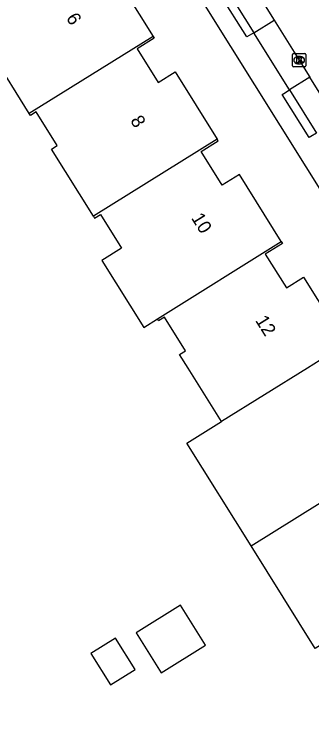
# Model space of a CAD drawing. Extents: x 158838 to 160074, y 386376 to 387776.
# Drawn here: x 159128.3 to 159150.4, y 386972.7 to 387026.3 of the extents above; entities that cross this region are included whole.
import ezdxf

# ---------------------------------------------------------------- set-up
doc = ezdxf.new("R2010")
doc.units = 0
for name, color, linetype in [('IMGEO_Kolk', 7, 'Continuous'), ('IMGEO_Pand', 7, 'Continuous'), ('IMGEO_Pand_nummerreeks', 7, 'Continuous'), ('IMGEO_Rijbaan_lokaal_open', 7, 'Continuous'), ('IMGEO_Voetpad_open', 7, 'Continuous')]:
    doc.layers.add(name, color=color, linetype=linetype)

msp = doc.modelspace()

# ---------------------------------------------------------------- linework, layer by layer
at = {"layer": 'IMGEO_Kolk'}
for p, q in [((159149.044, 387023.409), (159149.896, 387023.409)), ((159148.969, 387022.483), (159148.969, 387023.335)), ((159149.457, 387023.189), (159149.482, 387023.189)), ((159149.97, 387023.335), (159149.97, 387022.483)), ((159149.896, 387022.409), (159149.044, 387022.409)), ((159149.48, 387022.629), (159149.455, 387022.629))]:
    msp.add_line(p, q, dxfattribs=at)
for points in [[(159149.044, 387023.409), (159149.896, 387023.409)], [(159148.969, 387022.483), (159148.969, 387023.335)], [(159149.29, 387023.109), (159149.413, 387023.109), (159149.413, 387022.958), (159149.543, 387023.109), (159149.707, 387023.109), (159149.561, 387022.958), (159149.714, 387022.709), (159149.562, 387022.709), (159149.477, 387022.873), (159149.413, 387022.806), (159149.413, 387022.709), (159149.29, 387022.709), (159149.29, 387023.109)], [(159149.97, 387023.335), (159149.97, 387022.483)], [(159149.896, 387022.409), (159149.044, 387022.409)]]:
    msp.add_lwpolyline(points, dxfattribs=at)
for centre, start, end in [((159149.046, 387023.333), 91.552, 178.448), ((159149.046, 387023.333), 91.552, 178.448), ((159149.894, 387023.333), 1.552, 88.448), ((159149.894, 387023.333), 1.552, 88.448), ((159149.046, 387022.485), 181.552, 268.448), ((159149.046, 387022.485), 181.552, 268.448), ((159149.894, 387022.485), 271.552, 358.448), ((159149.894, 387022.485), 271.552, 358.448)]:
    msp.add_arc(centre, 0.0765, start, end, dxfattribs=at)
for centre, major_axis, ratio, start_param, end_param in [((159149.456, 387022.909), (-0.387, 0.002), 0.722429, 4.712389, 7.853982), ((159149.481, 387022.909), (-0.39, 0.002), 0.717154, 1.570796, 4.712389)]:
    msp.add_ellipse(centre, major_axis=major_axis, ratio=ratio, start_param=start_param, end_param=end_param, dxfattribs=at)
at = {"layer": 'IMGEO_Pand'}
for points in [[(159133.86, 387032.308), (159133.945, 387032.172), (159132.676, 387031.376), (159134.247, 387028.871), (159135.516, 387029.667), (159138.623, 387024.672)], [(159129.421, 387018.932), (159126.688, 387023.31), (159123.675, 387022.257), (159122.014, 387024.922), (159122.54, 387025.25)], [(159138.623, 387024.672), (159129.421, 387018.932)], [(159138.623, 387024.672), (159138.708, 387024.536), (159137.437, 387023.744), (159139, 387021.237), (159140.271, 387022.029), (159143.382, 387017.039)], [(159134.188, 387011.296), (159131.072, 387016.287), (159131.504, 387016.557), (159129.938, 387019.066), (159129.506, 387018.796), (159129.421, 387018.932)], [(159143.382, 387017.039), (159134.188, 387011.296)], [(159148.139, 387009.408), (159145.029, 387014.397), (159143.758, 387013.604), (159142.195, 387016.112), (159143.466, 387016.904), (159143.382, 387017.039)], [(159134.188, 387011.296), (159134.273, 387011.16), (159134.706, 387011.43), (159136.272, 387008.921), (159134.814, 387008.011), (159137.925, 387003.028), (159138.942, 387003.663)], [(159138.942, 387003.663), (159148.139, 387009.408)], [(159148.139, 387009.408), (159148.224, 387009.272), (159146.953, 387008.48), (159148.521, 387005.964), (159149.792, 387006.756), (159152.922, 387001.77)], [(159143.709, 386996.028), (159141.229, 387000), (159140.593, 387001.019), (159141.025, 387001.289), (159139.459, 387003.797), (159139.027, 387003.527), (159138.942, 387003.663)], [(159152.922, 387001.77), (159150.082, 387000), (159143.709, 386996.028)], [(159145.903, 386986.785), (159141.135, 386994.421), (159143.709, 386996.028)], [(159145.903, 386986.785), (159157.671, 386994.13)], [(159153.236, 386980.751), (159150.668, 386979.153), (159145.903, 386986.785)], [(159137.371, 386980.307), (159139.222, 386977.342), (159142.514, 386979.397), (159140.662, 386982.363), (159137.371, 386980.307)], [(159133.992, 386978.764), (159135.446, 386976.434), (159137.289, 386977.585), (159135.834, 386979.914), (159133.992, 386978.764)]]:
    msp.add_lwpolyline(points, dxfattribs=at)
at = {"layer": 'IMGEO_Rijbaan_lokaal_open'}
for points in [[(159145.61, 387029.095), (159147.608, 387025.891)], [(159147.608, 387025.891), (159149.467, 387022.91), (159150.263, 387021.635)], [(159152.266, 387018.429), (159150.263, 387021.635)]]:
    msp.add_lwpolyline(points, dxfattribs=at)
at = {"layer": 'IMGEO_Voetpad_open'}
for points in [[(159113.472, 387073.398), (159120.104, 387062.784), (159127.342, 387051.2), (159176.412, 386972.666)], [(159146.094, 387024.947), (159145.588, 387024.632), (159143.587, 387027.834), (159143.674, 387027.888), (159144.098, 387028.152)], [(159144.098, 387028.152), (159146.094, 387024.947)], [(159146.094, 387024.947), (159147.608, 387025.891)], [(159148.759, 387020.696), (159146.094, 387024.947)], [(159150.263, 387021.635), (159148.759, 387020.696)], [(159150.753, 387017.484), (159150.329, 387017.221), (159150.222, 387017.154), (159148.222, 387020.356), (159148.338, 387020.429), (159148.762, 387020.692)], [(159148.759, 387020.696), (159148.762, 387020.692)], [(159148.762, 387020.692), (159150.753, 387017.484)]]:
    msp.add_lwpolyline(points, dxfattribs=at)

# ---------------------------------------------------------------- texts
at = {"layer": 'IMGEO_Pand_nummerreeks'}
for s, rotation, p in [('6', 301.9995, (159132.124, 387026.042)), ('8', 302.0001, (159136.893, 387018.41)), ('10', 302.0001, (159141.417, 387011.17)), ('12', 302.0001, (159146.181, 387003.546))]:
    msp.add_text(s, height=1, rotation=rotation, dxfattribs=at).set_placement(p)

doc.saveas('drawing.dxf')
